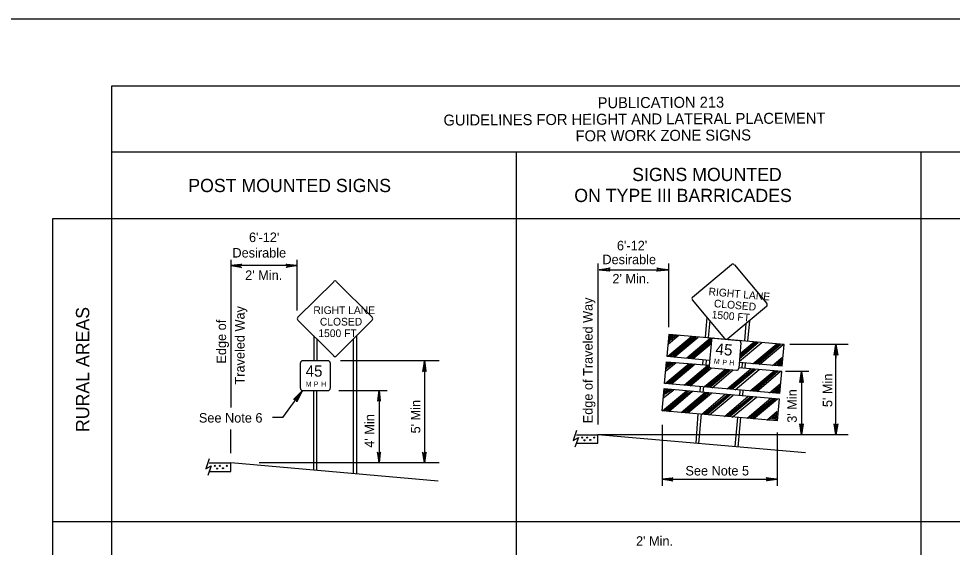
# Model space of a CAD drawing. Extents: x -14145 to -13521, y 30244 to 30661.
# Drawn here: x -13789.19 to -13767.94, y 30573.27 to 30585.31 of the extents above; entities that cross this region are included whole.
import ezdxf

# ---------------------------------------------------------------- set-up
doc = ezdxf.new("R2010")
doc.units = 0
for name, color, linetype in [('1', 7, 'Continuous'), ('2', 7, 'Continuous'), ('4', 7, 'Continuous'), ('5', 7, 'Continuous'), ('61', 7, 'Continuous')]:
    doc.layers.add(name, color=color, linetype=linetype)

msp = doc.modelspace()

# ---------------------------------------------------------------- linework, layer by layer
at = {"layer": '1'}
for p, q in [((-13787.069, 30562.114), (-13787.069, 30583.777)), ((-13777.862, 30567.53), (-13777.862, 30582.277)), ((-13768.647, 30567.53), (-13768.647, 30582.277)), ((-13788.417, 30580.759), (-13759.437, 30580.759)), ((-13788.417, 30573.859), (-13759.437, 30573.859))]:
    msp.add_line(p, q, dxfattribs=at)
at = {"layer": '2'}
for p, q in [((-13787.069, 30583.777), (-13759.437, 30583.777)), ((-13787.069, 30582.277), (-13759.437, 30582.277)), ((-13788.417, 30560.749), (-13788.417, 30580.759)), ((-13784.364, 30579.818), (-13784.364, 30576.454)), ((-13782.859, 30579.818), (-13782.859, 30578.663)), ((-13782.859, 30579.687), (-13784.364, 30579.687)), ((-13776.003, 30579.731), (-13776.003, 30576.073)), ((-13775.976, 30579.591), (-13774.41, 30579.591)), ((-13774.401, 30579.731), (-13774.401, 30578.287)), ((-13773.85, 30578.969), (-13772.966, 30579.713)), ((-13772.896, 30579.704), (-13772.161, 30578.821)), ((-13782.833, 30578.514), (-13782.019, 30579.319)), ((-13781.958, 30579.319), (-13781.144, 30578.514)), ((-13773.115, 30578.024), (-13773.85, 30578.908)), ((-13772.17, 30578.759), (-13773.045, 30578.016)), ((-13773.526, 30578.514), (-13773.561, 30578.051)), ((-13782.019, 30577.631), (-13782.833, 30578.444)), ((-13781.144, 30578.444), (-13781.958, 30577.631)), ((-13773.456, 30578.436), (-13773.491, 30578.042)), ((-13772.634, 30578.366), (-13772.669, 30577.972)), ((-13772.555, 30578.427), (-13772.599, 30577.963)), ((-13782.474, 30578.086), (-13782.474, 30577.526)), ((-13781.503, 30578.086), (-13781.503, 30574.944)), ((-13774.41, 30577.622), (-13773.868, 30578.077)), ((-13774.401, 30577.902), (-13774.165, 30578.103)), ((-13774.27, 30577.604), (-13773.719, 30578.059)), ((-13782.404, 30578.007), (-13782.404, 30577.526)), ((-13781.573, 30578.007), (-13781.573, 30574.953)), ((-13773.981, 30577.587), (-13773.439, 30578.042)), ((-13773.946, 30577.587), (-13773.421, 30578.024)), ((-13773.421, 30577.972), (-13773.868, 30577.604)), ((-13773.833, 30577.569), (-13773.43, 30577.911)), ((-13773.421, 30577.989), (-13773.474, 30577.412)), ((-13773.369, 30578.033), (-13772.791, 30577.981)), ((-13772.748, 30577.928), (-13772.8, 30577.351)), ((-13772.783, 30577.508), (-13772.275, 30577.937)), ((-13772.765, 30577.683), (-13772.45, 30577.954)), ((-13772.476, 30577.447), (-13771.934, 30577.902)), ((-13772.328, 30577.438), (-13771.785, 30577.893)), ((-13770.31, 30577.893), (-13771.636, 30577.893)), ((-13770.589, 30577.893), (-13770.589, 30577.579)), ((-13770.589, 30575.837), (-13770.589, 30577.893)), ((-13782.781, 30577.473), (-13782.781, 30576.896)), ((-13782.728, 30577.526), (-13782.151, 30577.526)), ((-13782.098, 30577.473), (-13782.098, 30576.896)), ((-13781.862, 30577.526), (-13779.622, 30577.526)), ((-13779.952, 30577.526), (-13779.952, 30575.198)), ((-13774.471, 30577.001), (-13773.929, 30577.456)), ((-13774.463, 30577.281), (-13774.226, 30577.482)), ((-13774.331, 30576.992), (-13773.789, 30577.447)), ((-13774.043, 30576.966), (-13773.5, 30577.421)), ((-13773.614, 30577.429), (-13773.605, 30577.543)), ((-13773.544, 30577.421), (-13773.535, 30577.543)), ((-13773.544, 30577.421), (-13773.535, 30577.543)), ((-13771.811, 30577.394), (-13772.791, 30577.482)), ((-13772.721, 30577.351), (-13772.713, 30577.473)), ((-13772.721, 30577.351), (-13772.713, 30577.473)), ((-13772.651, 30577.351), (-13772.643, 30577.464)), ((-13772.03, 30577.412), (-13771.794, 30577.613)), ((-13773.903, 30576.948), (-13773.421, 30577.359)), ((-13773.579, 30576.931), (-13773.106, 30577.324)), ((-13773.43, 30577.359), (-13772.853, 30577.307)), ((-13773.404, 30576.904), (-13772.923, 30577.316)), ((-13773.063, 30576.878), (-13772.52, 30577.333)), ((-13772.879, 30576.861), (-13772.336, 30577.324)), ((-13772.538, 30576.834), (-13771.995, 30577.289)), ((-13772.389, 30576.817), (-13771.846, 30577.281)), ((-13771.205, 30577.272), (-13771.733, 30577.272)), ((-13771.367, 30577.272), (-13771.367, 30575.837)), ((-13772.1, 30576.791), (-13771.855, 30576.992)), ((-13782.728, 30576.843), (-13782.151, 30576.843)), ((-13782.474, 30575.032), (-13782.474, 30576.843)), ((-13782.404, 30575.023), (-13782.404, 30576.843)), ((-13781.906, 30576.843), (-13780.803, 30576.843)), ((-13780.987, 30576.843), (-13780.987, 30575.198)), ((-13774.533, 30576.379), (-13773.99, 30576.834)), ((-13774.524, 30576.668), (-13774.279, 30576.861)), ((-13774.393, 30576.362), (-13773.85, 30576.826)), ((-13774.113, 30576.344), (-13773.57, 30576.799)), ((-13773.955, 30576.336), (-13773.421, 30576.782)), ((-13773.675, 30576.808), (-13773.666, 30576.931)), ((-13773.605, 30576.799), (-13773.596, 30576.931)), ((-13772.774, 30576.721), (-13772.765, 30576.852)), ((-13772.704, 30576.721), (-13772.695, 30576.852)), ((-13773.64, 30576.301), (-13773.106, 30576.756)), ((-13773.465, 30576.292), (-13772.923, 30576.738)), ((-13773.124, 30576.248), (-13772.581, 30576.712)), ((-13772.949, 30576.239), (-13772.398, 30576.694)), ((-13772.608, 30576.213), (-13772.065, 30576.668)), ((-13772.459, 30576.196), (-13771.916, 30576.651)), ((-13772.161, 30576.169), (-13771.925, 30576.371)), ((-13783.178, 30576.227), (-13783.414, 30576.227)), ((-13773.771, 30575.644), (-13773.719, 30576.309)), ((-13773.71, 30575.636), (-13773.649, 30576.309)), ((-13772.879, 30575.566), (-13772.818, 30576.231)), ((-13772.809, 30575.557), (-13772.748, 30576.231)), ((-13784.364, 30575.417), (-13784.364, 30575.955)), ((-13776.493, 30575.933), (-13776.571, 30575.706)), ((-13774.541, 30576.064), (-13774.541, 30574.673)), ((-13776.571, 30575.706), (-13776.449, 30575.776)), ((-13776.449, 30575.776), (-13776.528, 30575.557)), ((-13776.493, 30575.837), (-13776.003, 30575.837)), ((-13770.31, 30575.837), (-13776.003, 30575.837)), ((-13776.003, 30575.644), (-13776.003, 30575.837)), ((-13771.278, 30575.426), (-13776.003, 30575.837)), ((-13771.925, 30575.889), (-13771.925, 30574.673)), ((-13776.493, 30575.644), (-13776.003, 30575.644)), ((-13784.854, 30575.286), (-13784.933, 30575.058)), ((-13784.933, 30575.058), (-13784.811, 30575.128)), ((-13784.811, 30575.128), (-13784.889, 30574.909)), ((-13784.854, 30575.198), (-13784.364, 30575.198)), ((-13779.639, 30574.778), (-13784.364, 30575.198)), ((-13784.364, 30574.997), (-13784.364, 30575.198)), ((-13779.622, 30575.198), (-13783.719, 30575.198)), ((-13784.854, 30574.997), (-13784.364, 30574.997)), ((-13774.541, 30574.822), (-13771.925, 30574.822))]:
    msp.add_line(p, q, dxfattribs=at)
for points in [[(-13784.137, 30579.652), (-13784.146, 30579.669), (-13784.364, 30579.687), (-13784.137, 30579.652), (-13784.119, 30579.643), (-13784.364, 30579.687), (-13784.146, 30579.696), (-13784.137, 30579.713), (-13784.364, 30579.687), (-13784.119, 30579.722), (-13784.137, 30579.713)], [(-13783.087, 30579.713), (-13783.087, 30579.696), (-13782.859, 30579.687), (-13783.087, 30579.713), (-13783.104, 30579.722), (-13782.859, 30579.687), (-13783.087, 30579.669), (-13783.087, 30579.661), (-13782.859, 30579.687), (-13783.104, 30579.643), (-13783.087, 30579.661)], [(-13775.74, 30579.564), (-13775.749, 30579.582), (-13775.976, 30579.591), (-13775.74, 30579.564), (-13775.731, 30579.556), (-13775.976, 30579.591), (-13775.749, 30579.599), (-13775.74, 30579.617), (-13775.976, 30579.591), (-13775.731, 30579.634), (-13775.74, 30579.617)], [(-13774.646, 30579.617), (-13774.638, 30579.599), (-13774.41, 30579.591), (-13774.646, 30579.617), (-13774.664, 30579.634), (-13774.41, 30579.591), (-13774.638, 30579.582), (-13774.646, 30579.564), (-13774.41, 30579.591), (-13774.664, 30579.556), (-13774.646, 30579.564)], [(-13771.811, 30577.394), (-13771.768, 30577.893), (-13774.393, 30578.121), (-13774.436, 30577.622), (-13773.465, 30577.534)], [(-13774.375, 30577.946), (-13774.366, 30578.094), (-13774.218, 30578.094), (-13774.349, 30577.981), (-13774.34, 30578.077), (-13774.288, 30578.068), (-13774.331, 30578.033), (-13774.331, 30578.051), (-13774.323, 30578.042)], [(-13774.375, 30577.622), (-13773.85, 30578.051), (-13773.771, 30578.051), (-13774.279, 30577.622), (-13774.349, 30577.631), (-13773.85, 30578.033), (-13773.833, 30578.024), (-13774.288, 30577.639)], [(-13774.375, 30577.622), (-13773.85, 30578.051), (-13773.771, 30578.051), (-13774.279, 30577.622), (-13774.349, 30577.631), (-13773.85, 30578.033), (-13773.833, 30578.024), (-13774.288, 30577.639)], [(-13773.43, 30577.946), (-13773.85, 30577.587), (-13773.92, 30577.596), (-13773.421, 30577.998)], [(-13772.774, 30577.648), (-13772.433, 30577.928), (-13772.354, 30577.928), (-13772.783, 30577.561)], [(-13772.774, 30577.631), (-13772.433, 30577.902), (-13772.415, 30577.902), (-13772.774, 30577.596)], [(-13772.441, 30577.456), (-13771.925, 30577.884), (-13771.846, 30577.884), (-13772.345, 30577.456), (-13772.424, 30577.456), (-13771.925, 30577.858), (-13771.908, 30577.858), (-13772.363, 30577.464)], [(-13770.615, 30577.657), (-13770.597, 30577.666), (-13770.589, 30577.893), (-13770.615, 30577.657), (-13770.624, 30577.648), (-13770.589, 30577.893), (-13770.571, 30577.666), (-13770.554, 30577.657), (-13770.589, 30577.893), (-13770.545, 30577.648), (-13770.554, 30577.657)], [(-13779.925, 30577.289), (-13779.943, 30577.298), (-13779.952, 30577.526), (-13779.925, 30577.289), (-13779.917, 30577.272), (-13779.952, 30577.526), (-13779.969, 30577.298), (-13779.978, 30577.289), (-13779.952, 30577.526), (-13779.995, 30577.272), (-13779.978, 30577.289)], [(-13771.864, 30576.773), (-13774.489, 30577.001), (-13774.445, 30577.499), (-13773.474, 30577.421)], [(-13774.436, 30577.333), (-13774.428, 30577.473), (-13774.279, 30577.473), (-13774.41, 30577.368), (-13774.401, 30577.456), (-13774.349, 30577.456), (-13774.393, 30577.412), (-13774.393, 30577.438), (-13774.384, 30577.429)], [(-13774.436, 30577.009), (-13773.92, 30577.438), (-13773.833, 30577.438), (-13774.34, 30577.009), (-13774.41, 30577.009), (-13773.911, 30577.412), (-13773.894, 30577.412), (-13774.349, 30577.018)], [(-13771.995, 30577.421), (-13771.82, 30577.412), (-13771.803, 30577.578), (-13771.969, 30577.438), (-13771.838, 30577.429), (-13771.829, 30577.526), (-13771.925, 30577.456), (-13771.855, 30577.456), (-13771.855, 30577.482), (-13771.881, 30577.464), (-13771.89, 30577.464)], [(-13774.008, 30576.974), (-13773.509, 30577.386), (-13773.483, 30577.342), (-13773.911, 30576.974), (-13773.981, 30576.974), (-13773.518, 30577.351), (-13773.509, 30577.342), (-13773.929, 30576.983)], [(-13773.526, 30576.931), (-13773.089, 30577.307), (-13772.993, 30577.298), (-13773.43, 30576.931), (-13773.509, 30576.931), (-13773.071, 30577.289), (-13773.054, 30577.281), (-13773.448, 30576.939)], [(-13773.019, 30576.887), (-13772.494, 30577.316), (-13772.415, 30577.316), (-13772.923, 30576.887), (-13772.993, 30576.887), (-13772.494, 30577.289), (-13772.476, 30577.281), (-13772.931, 30576.896)], [(-13771.864, 30576.773), (-13771.82, 30577.272), (-13772.8, 30577.359)], [(-13772.503, 30576.843), (-13771.986, 30577.272), (-13771.908, 30577.272), (-13772.406, 30576.834), (-13772.485, 30576.843), (-13771.986, 30577.246), (-13771.969, 30577.237), (-13772.424, 30576.852)], [(-13771.402, 30577.036), (-13771.384, 30577.044), (-13771.367, 30577.272), (-13771.402, 30577.036), (-13771.41, 30577.027), (-13771.367, 30577.272), (-13771.358, 30577.044), (-13771.34, 30577.036), (-13771.367, 30577.272), (-13771.332, 30577.027), (-13771.34, 30577.036)], [(-13780.961, 30576.607), (-13780.978, 30576.616), (-13780.987, 30576.843), (-13780.961, 30576.607), (-13780.952, 30576.598), (-13780.987, 30576.843), (-13780.996, 30576.616), (-13781.013, 30576.607), (-13780.987, 30576.843), (-13781.022, 30576.598), (-13781.013, 30576.607)], [(-13771.925, 30576.152), (-13774.541, 30576.379), (-13774.498, 30576.887), (-13771.881, 30576.651), (-13771.925, 30576.152)], [(-13774.498, 30576.721), (-13774.471, 30576.869), (-13774.331, 30576.852), (-13774.471, 30576.756), (-13774.454, 30576.843), (-13774.401, 30576.843), (-13774.445, 30576.799), (-13774.436, 30576.826), (-13774.436, 30576.817)], [(-13774.498, 30576.379), (-13773.981, 30576.817), (-13773.894, 30576.808), (-13774.401, 30576.379), (-13774.471, 30576.388), (-13773.981, 30576.791), (-13773.955, 30576.782), (-13774.419, 30576.397)], [(-13774.069, 30576.353), (-13773.553, 30576.782), (-13773.474, 30576.773), (-13773.973, 30576.344), (-13774.051, 30576.353), (-13773.553, 30576.756), (-13773.535, 30576.747), (-13773.99, 30576.362)], [(-13772.056, 30576.808), (-13771.881, 30576.799), (-13771.864, 30576.966), (-13772.03, 30576.826), (-13771.899, 30576.817), (-13771.89, 30576.913), (-13771.986, 30576.843), (-13771.916, 30576.843), (-13771.916, 30576.861), (-13771.943, 30576.852), (-13771.951, 30576.852)], [(-13773.588, 30576.309), (-13773.071, 30576.738), (-13772.993, 30576.738), (-13773.491, 30576.309), (-13773.57, 30576.309), (-13773.071, 30576.712), (-13773.054, 30576.703), (-13773.509, 30576.318)], [(-13773.08, 30576.257), (-13772.555, 30576.686), (-13772.476, 30576.686), (-13772.984, 30576.257), (-13773.054, 30576.266), (-13772.555, 30576.668), (-13772.538, 30576.659), (-13772.993, 30576.274)], [(-13772.573, 30576.213), (-13772.048, 30576.642), (-13771.969, 30576.642), (-13772.476, 30576.213), (-13772.546, 30576.222), (-13772.048, 30576.624), (-13772.03, 30576.616), (-13772.485, 30576.231)], [(-13772.118, 30576.178), (-13771.943, 30576.169), (-13771.934, 30576.336), (-13772.1, 30576.204), (-13771.96, 30576.196), (-13771.951, 30576.283), (-13772.048, 30576.222), (-13771.978, 30576.222), (-13771.986, 30576.239), (-13772.013, 30576.222), (-13772.013, 30576.222)], [(-13771.34, 30576.073), (-13771.358, 30576.064), (-13771.367, 30575.837), (-13771.34, 30576.073), (-13771.332, 30576.082), (-13771.367, 30575.837), (-13771.375, 30576.064), (-13771.393, 30576.073), (-13771.367, 30575.837), (-13771.41, 30576.082), (-13771.393, 30576.073)], [(-13770.554, 30576.073), (-13770.571, 30576.064), (-13770.589, 30575.837), (-13770.554, 30576.073), (-13770.545, 30576.082), (-13770.589, 30575.837), (-13770.597, 30576.064), (-13770.615, 30576.073), (-13770.589, 30575.837), (-13770.624, 30576.082), (-13770.615, 30576.073)], [(-13781.013, 30575.426), (-13780.996, 30575.417), (-13780.987, 30575.198), (-13781.013, 30575.426), (-13781.031, 30575.443), (-13780.987, 30575.198), (-13780.978, 30575.417), (-13780.961, 30575.426), (-13780.987, 30575.198), (-13780.952, 30575.443), (-13780.961, 30575.426)], [(-13779.987, 30575.426), (-13779.969, 30575.417), (-13779.952, 30575.198), (-13779.987, 30575.426), (-13779.995, 30575.443), (-13779.952, 30575.198), (-13779.943, 30575.417), (-13779.925, 30575.426), (-13779.952, 30575.198), (-13779.917, 30575.443), (-13779.925, 30575.426)], [(-13772.161, 30574.848), (-13772.153, 30574.831), (-13771.925, 30574.822), (-13772.161, 30574.848), (-13772.17, 30574.866), (-13771.925, 30574.822), (-13772.153, 30574.813), (-13772.153, 30574.796), (-13771.925, 30574.822), (-13772.17, 30574.787), (-13772.153, 30574.796)], [(-13774.314, 30574.796), (-13774.323, 30574.813), (-13774.541, 30574.822), (-13774.314, 30574.796), (-13774.296, 30574.778), (-13774.541, 30574.822), (-13774.323, 30574.831), (-13774.314, 30574.848), (-13774.541, 30574.822), (-13774.296, 30574.857), (-13774.314, 30574.848)]]:
    msp.add_lwpolyline(points, dxfattribs=at)
for centre in [(-13776.363, 30575.771), (-13776.31, 30575.709), (-13776.248, 30575.771), (-13776.178, 30575.718), (-13776.089, 30575.771), (-13784.727, 30575.128), (-13784.674, 30575.066), (-13784.612, 30575.128), (-13784.541, 30575.074), (-13784.453, 30575.128)]:
    msp.add_circle(centre, 0.0124, dxfattribs=at)
for centre, radius, start, end in [((-13772.936, 30579.674), 0.0473, 40, 130), ((-13781.99, 30579.29), 0.0473, 45, 135), ((-13773.816, 30578.935), 0.0473, 130, 220), ((-13772.197, 30578.793), 0.0473, 310, 40), ((-13782.802, 30578.477), 0.0473, 135, 225), ((-13781.177, 30578.477), 0.0473, 315, 45), ((-13773.375, 30577.984), 0.049, 85, 175), ((-13773.078, 30578.055), 0.0473, 220, 310), ((-13772.797, 30577.933), 0.049, 355, 85), ((-13781.99, 30577.664), 0.0473, 225, 315), ((-13782.729, 30577.472), 0.049, 90, 180), ((-13782.148, 30577.472), 0.049, 0, 90), ((-13773.426, 30577.405), 0.049, 175, 265), ((-13772.847, 30577.354), 0.049, 265, 355), ((-13782.729, 30576.891), 0.049, 180, 270), ((-13782.148, 30576.891), 0.049, 270, 0)]:
    msp.add_arc(centre, radius, start, end, dxfattribs=at)
at = {"layer": '5'}
msp.add_line((-13783.178, 30576.227), (-13782.728, 30576.843), dxfattribs=at)
msp.add_lwpolyline([(-13782.917, 30576.643), (-13782.895, 30576.64), (-13782.728, 30576.843), (-13782.917, 30576.643), (-13782.934, 30576.639), (-13782.728, 30576.843), (-13782.872, 30576.624), (-13782.862, 30576.605), (-13782.728, 30576.843), (-13782.86, 30576.585), (-13782.862, 30576.605)], dxfattribs=at)
at = {"layer": '61'}
msp.add_lwpolyline([(-13791.188, 30585.307), (-13758.188, 30585.307), (-13758.188, 30559.807), (-13791.188, 30559.807)], close=True, dxfattribs=at)

# ---------------------------------------------------------------- texts
at = {"layer": '2'}
for s, height, p in [('SIGNS MOUNTED', 0.30156, (-13775.225, 30581.61)), ('ON TYPE III BARRICADES', 0.30156, (-13776.543, 30581.133)), ("6'-12'", 0.2164, (-13783.948, 30580.222)), ("6'-12'", 0.2164, (-13775.572, 30580.034)), ('Desirable', 0.2164, (-13784.325, 30579.87)), ('Desirable', 0.2164, (-13775.903, 30579.718)), ("2' Min.", 0.2164, (-13784.035, 30579.36)), ("2' Min.", 0.2164, (-13775.675, 30579.28)), ('See Note 6', 0.2164, (-13785.089, 30576.113)), ('See Note 5', 0.2164, (-13774.012, 30574.909)), ("2' Min.", 0.2164, (-13775.137, 30573.309))]:
    msp.add_text(s, height=height, dxfattribs=at).set_placement(p)
for s, height, rotation, p in [('POST MOUNTED SIGNS', 0.30156, 360, (-13785.33, 30581.359)), ('RIGHT LANE', 0.175, 355, (-13773.491, 30579.013)), ('Edge of Traveled Way', 0.21641, 90, (-13776.125, 30576.097)), ('CLOSED', 0.175, 355, (-13773.369, 30578.742)), ('RURAL AREAS', 0.30161, 90, (-13787.586, 30575.898)), ('Traveled Way', 0.21641, 90, (-13784.049, 30576.98)), ('RIGHT LANE', 0.175, 360, (-13782.483, 30578.584)), ('CLOSED', 0.175, 360, (-13782.334, 30578.322)), ('1500 FT', 0.1752, 355, (-13773.421, 30578.488)), ('Edge of', 0.2164, 90, (-13784.47, 30577.456)), ('1500 FT', 0.1752, 360, (-13782.369, 30578.059)), ('45', 0.2566, 355, (-13773.334, 30577.666)), ('45', 0.2566, 360, (-13782.658, 30577.158)), ('M', 0.116, 355, (-13773.369, 30577.456)), ('P', 0.116, 355, (-13773.176, 30577.429)), ('H', 0.116, 355, (-13773.019, 30577.421)), ("5' Min", 0.2164, 90, (-13770.668, 30576.465)), ('M', 0.116, 360, (-13782.658, 30576.931)), ('P', 0.116, 360, (-13782.474, 30576.931)), ('H', 0.116, 360, (-13782.308, 30576.931)), ("3' Min", 0.2164, 90, (-13771.477, 30576.109)), ("5' Min", 0.2164, 90, (-13780.047, 30575.866)), ("4' Min", 0.2164, 90, (-13781.098, 30575.541))]:
    msp.add_text(s, height=height, rotation=rotation, dxfattribs=at).set_placement(p)
at = {"layer": '4'}
for s, p in [('PUBLICATION 213', (-13776.01, 30583.267)), ('GUIDELINES FOR HEIGHT AND LATERAL PLACEMENT', (-13779.52, 30582.873)), ('FOR WORK ZONE SIGNS', (-13776.512, 30582.514))]:
    msp.add_text(s, height=0.25, rotation=0.31, dxfattribs=at).set_placement(p)

doc.saveas('drawing.dxf')
